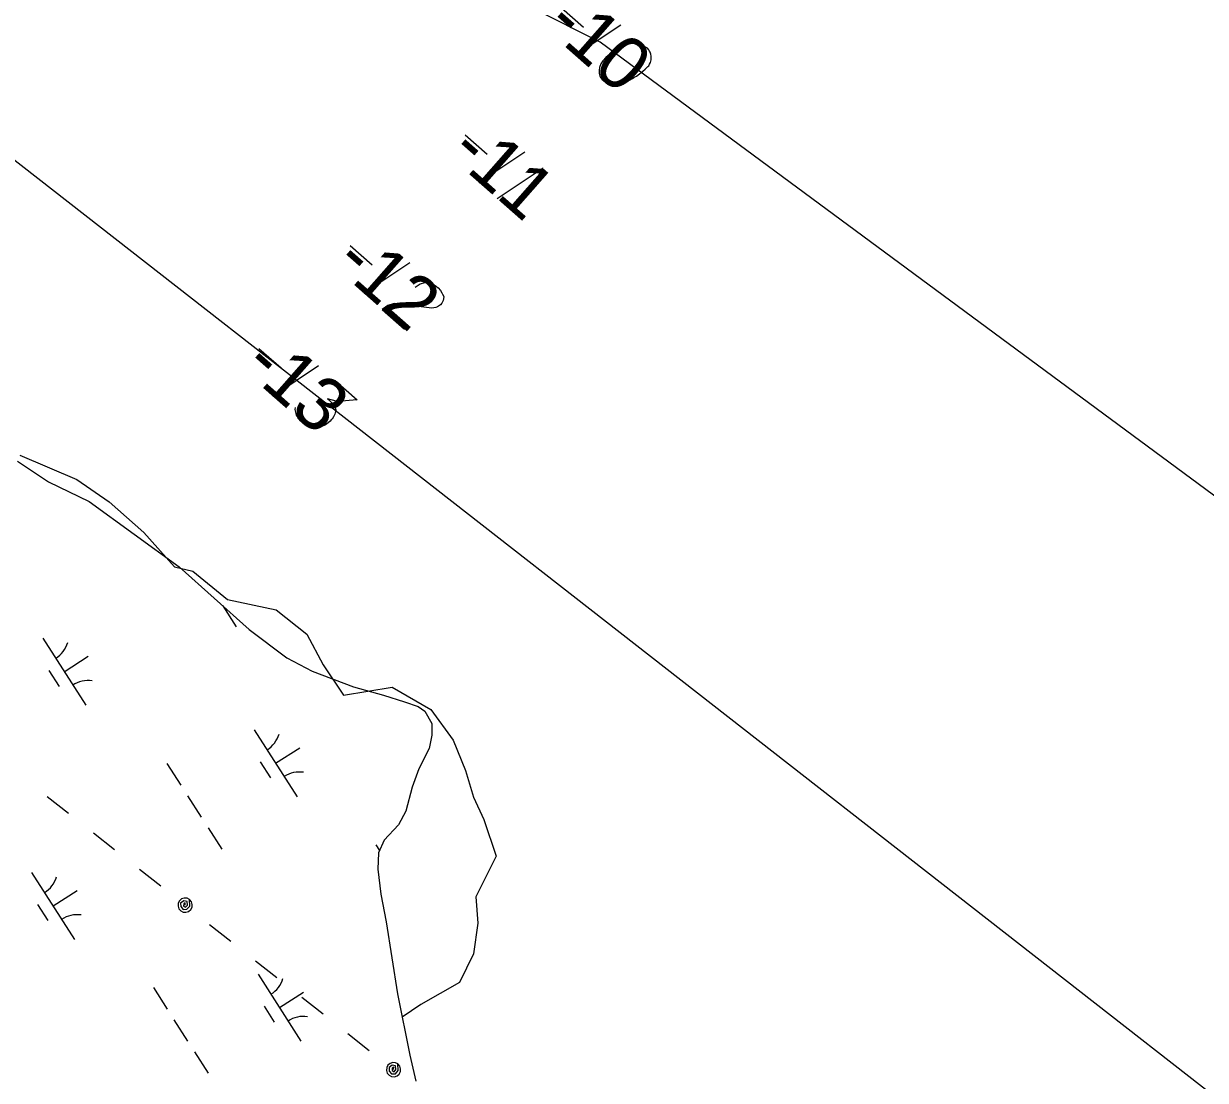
# Model space of a CAD drawing. Extents: x 3962991 to 3983549, y 181631 to 204078.
# Drawn here: x 3971610 to 3972353, y 194866 to 195531 of the extents above; entities that cross this region are included whole.
import ezdxf

# ---------------------------------------------------------------- set-up
doc = ezdxf.new("R2010")
doc.units = 0
for name, color, linetype in [('V-ANNO-MASK', 7, 'Continuous'), ('V-ANNO-MASK2', 7, 'Continuous'), ('V-RIVR-EDGE', 7, 'Continuous'), ('V-RIVR-RANG', 7, 'Continuous'), ('V-TOPO-DPTH', 7, 'Continuous'), ('V-TOPO-MINR', 7, 'Continuous'), ('V-UTIL-LINE', 7, 'Continuous'), ('V-WETL-SWMP', 7, 'Continuous')]:
    doc.layers.add(name, color=color, linetype=linetype)

msp = doc.modelspace()

# ---------------------------------------------------------------- linework, layer by layer
at = {"layer": 'V-ANNO-MASK2'}
for p, q in [((3971948.23, 195540.7), (3971962.09, 195528.5)), ((3971985.74, 195529.82), (3971956.87, 195510.6)), ((3971887.71, 195460.74), (3971901.57, 195448.55)), ((3971925.22, 195449.87), (3971896.36, 195430.65)), ((3971936.71, 195439.76), (3971907.85, 195420.54)), ((3971815.35, 195391.08), (3971829.21, 195378.89)), ((3971852.86, 195380.21), (3971824, 195360.98)), ((3971758.01, 195326.32), (3971771.87, 195314.12)), ((3971795.52, 195315.44), (3971766.66, 195296.22))]:
    msp.add_line(p, q, dxfattribs=at)
for points in [[(3972002.37, 195515.18), (3972001.98, 195515.53), (3972000.61, 195516.38), (3971999.65, 195516.88), (3971998.88, 195517.2), (3971997.54, 195517.68), (3971995.83, 195518.13), (3971994.32, 195518.41), (3971992.63, 195518.49), (3971991.34, 195518.22), (3971989.87, 195517.75), (3971988.41, 195517.28), (3971986.77, 195516.62), (3971985.68, 195516.17), (3971984.23, 195515.34), (3971981.9, 195513.88), (3971978.69, 195511.43), (3971976.2, 195509.4), (3971974.28, 195507.22), (3971973.09, 195505.47), (3971972.31, 195502.99), (3971972.04, 195501.47), (3971971.98, 195499.41), (3971972.47, 195497.58), (3971972.89, 195496.86), (3971973.9, 195495.61), (3971974.89, 195494.74), (3971976.65, 195493.54), (3971978.39, 195492.72), (3971979.9, 195492.44), (3971982.16, 195492.21), (3971983.27, 195492.29), (3971984.76, 195492.38), (3971986.06, 195492.65), (3971986.97, 195492.9), (3971988.24, 195493.54), (3971988.79, 195493.76), (3971990.06, 195494.4), (3971991.5, 195495.24), (3971992.94, 195496.08), (3971993.83, 195496.7), (3971994.55, 195497.12), (3971995.45, 195497.73), (3971997.41, 195499.17), (3971998.48, 195499.98), (3971999.55, 195500.8), (3972000.97, 195502.01), (3972002.74, 195503.62), (3972003.26, 195504.21), (3972003.76, 195505.18), (3972004.26, 195506.15), (3972004.71, 195507.86), (3972004.81, 195509.17), (3972004.74, 195510.29), (3972004.47, 195511.58), (3972004.03, 195512.67), (3972003.61, 195513.39), (3972003.19, 195514.12), (3972002.37, 195515.18)], [(3971856.27, 195364.91), (3971859.5, 195366.99), (3971863.17, 195367.97), (3971865.83, 195367.39), (3971868.13, 195366.42), (3971869.69, 195365.4), (3971870.68, 195364.53), (3971872.29, 195362.76), (3971873.13, 195361.32), (3971873.55, 195360.6), (3971874.22, 195358.96), (3971874.11, 195357.64), (3971873.81, 195356.5), (3971873.49, 195355.73), (3971872.99, 195354.77), (3971872.12, 195353.78), (3971871.05, 195352.96), (3971870.33, 195352.54), (3971869.23, 195352.1), (3971867.94, 195351.83), (3971866.83, 195351.76), (3971843.09, 195354.73), (3971839.06, 195353.35), (3971835.48, 195350.88), (3971849.54, 195338.51)], [(3971806.02, 195306.21), (3971819.88, 195294.01), (3971807.42, 195293.03), (3971801.15, 195294.68), (3971804.71, 195291.55), (3971805.33, 195290.65), (3971805.55, 195290.1), (3971805.77, 195289.56), (3971805.99, 195289.01), (3971806.26, 195287.72), (3971806.14, 195286.78), (3971806.01, 195285.84), (3971805.68, 195285.07), (3971804.86, 195283.33), (3971804.01, 195281.97), (3971803.49, 195281.38), (3971802.79, 195280.58), (3971801.55, 195279.57), (3971800.65, 195278.95), (3971799.76, 195278.33), (3971799.04, 195277.91), (3971798.49, 195277.69), (3971797.94, 195277.47), (3971797.4, 195277.25), (3971796.48, 195277), (3971795.19, 195276.73), (3971794.07, 195276.66), (3971793.33, 195276.62), (3971792.38, 195276.74), (3971791.44, 195276.87), (3971790.3, 195277.17), (3971789.73, 195277.32), (3971788, 195278.14), (3971786.63, 195278.99), (3971785.67, 195279.49), (3971784.28, 195280.71), (3971782.87, 195282.3), (3971782.45, 195283.02), (3971782.03, 195283.74), (3971781.61, 195284.47), (3971781.37, 195285.38), (3971781.12, 195286.3), (3971780.83, 195287.97), (3971780.93, 195289.28)]]:
    msp.add_lwpolyline(points, dxfattribs=at)
at = {"layer": 'V-RIVR-EDGE'}
msp.add_lwpolyline([(3971607.49, 195259.36), (3971643.35, 195244), (3971663.84, 195229.91), (3971685.61, 195210.7), (3971704.82, 195188.93), (3971716.34, 195186.37), (3971738.11, 195168.44), (3971768.85, 195162.04), (3971788.06, 195146.67), (3971798.3, 195127.46), (3971811.11, 195108.25), (3971841.84, 195113.37), (3971866.18, 195099.28), (3971880.26, 195080.07), (3971887.95, 195060.87), (3971893.07, 195044.22), (3971899.47, 195030.13), (3971907.16, 195007.08), (3971894.35, 194981.47), (3971895.63, 194964.82), (3971893.07, 194945.61), (3971884.11, 194927.68), (3971859.78, 194913.76), (3971848.05, 194905.69)], dxfattribs=at)
at = {"layer": 'V-TOPO-DPTH'}
for points in [[(3970915.42, 195982.24), (3974192.01, 193426.38), (3974197.36, 193423.2), (3974202.67, 193419.94), (3974207.91, 193416.57), (3974213.1, 193413.12), (3974218.23, 193409.59), (3974223.33, 193406.01), (3974228.38, 193402.37), (3974233.41, 193398.68), (3974258.51, 193380.02), (3974261.8, 193377.53), (3974265.08, 193375), (3974268.31, 193372.43), (3974271.51, 193369.82), (3974442.17, 193228.56)], [(3972615.17, 195044.63), (3971972.69, 195518.99), (3971804.07, 195604.01)]]:
    msp.add_lwpolyline(points, dxfattribs=at)
at = {"layer": 'V-TOPO-MINR'}
msp.add_lwpolyline([(3972615.17, 195044.63), (3971972.69, 195518.99), (3971804.07, 195604.01)], dxfattribs=at)
at = {"layer": 'V-UTIL-LINE'}
for points in [[(3971624.77, 195044.65), (3971638.12, 195034.12)], [(3971653.82, 195021.74), (3971667.17, 195011.21)], [(3971682.87, 194998.83), (3971696.22, 194988.3)], [(3971711.54, 194976.21), (3971711.63, 194977.65), (3971710.64, 194977.04), (3971710.59, 194975.67), (3971711.83, 194974.9), (3971712.95, 194976.18), (3971712.73, 194978.51), (3971710.66, 194979.01), (3971708.7, 194977.57), (3971708.85, 194975.29), (3971710.26, 194973.56), (3971712.68, 194973.61), (3971714.5, 194975.67), (3971714.33, 194979.74), (3971712.77, 194980.54), (3971711.02, 194980.68), (3971709.35, 194980.14), (3971708.01, 194979), (3971707.21, 194977.43), (3971707.08, 194975.68), (3971707.62, 194974.01), (3971708.76, 194972.68), (3971710.32, 194971.88), (3971712.07, 194971.74), (3971713.74, 194972.28), (3971715.08, 194973.42), (3971715.88, 194974.99), (3971716.01, 194976.74), (3971715.47, 194978.41), (3971714.33, 194979.74)], [(3971726.84, 194964.15), (3971740.19, 194953.62)], [(3971755.89, 194941.23), (3971769.24, 194930.71)], [(3971784.95, 194918.32), (3971798.29, 194907.79)], [(3971814, 194895.41), (3971827.35, 194884.88)], [(3971842.67, 194872.79), (3971842.76, 194874.23), (3971841.77, 194873.62), (3971841.72, 194872.25), (3971842.96, 194871.48), (3971844.07, 194872.76), (3971843.85, 194875.09), (3971841.78, 194875.6), (3971839.82, 194874.16), (3971839.98, 194871.87), (3971841.39, 194870.14), (3971843.8, 194870.2), (3971845.63, 194872.25), (3971845.46, 194876.33), (3971843.89, 194877.12), (3971842.14, 194877.26), (3971840.47, 194876.72), (3971839.14, 194875.58), (3971838.34, 194874.02), (3971838.2, 194872.27), (3971838.74, 194870.6), (3971839.88, 194869.26), (3971841.45, 194868.46), (3971843.2, 194868.32), (3971844.87, 194868.87), (3971846.2, 194870.01), (3971847, 194871.57), (3971847.14, 194873.32), (3971846.6, 194874.99), (3971845.46, 194876.33)]]:
    msp.add_lwpolyline(points, dxfattribs=at)
at = {"layer": 'V-WETL-SWMP'}
for p, q in [((3971735.2, 195164.44), (3971743.63, 195151.3)), ((3971621.98, 195144.08), (3971648.97, 195101.99)), ((3971635.47, 195123.03), (3971650.63, 195132.75)), ((3971625.74, 195123.92), (3971632.22, 195113.82)), ((3971755.01, 195086.54), (3971781.99, 195044.44)), ((3971768.5, 195065.49), (3971783.65, 195075.21)), ((3971758.77, 195066.38), (3971765.24, 195056.28)), ((3971700.1, 195065.24), (3971708.74, 195051.77)), ((3971713.05, 195045.04), (3971721.69, 195031.57)), ((3971726.01, 195024.83), (3971734.64, 195011.36)), ((3971831.57, 195014.11), (3971833.85, 195010.57)), ((3971614.97, 194996.76), (3971641.96, 194954.67)), ((3971628.47, 194975.72), (3971643.62, 194985.43)), ((3971618.73, 194976.6), (3971625.21, 194966.5)), ((3971757.42, 194932.81), (3971784.41, 194890.72)), ((3971691.54, 194924.34), (3971700.18, 194910.87)), ((3971770.92, 194911.77), (3971786.07, 194921.48)), ((3971761.18, 194912.65), (3971767.66, 194902.55)), ((3971704.5, 194904.13), (3971713.13, 194890.66)), ((3971717.45, 194883.93), (3971726.08, 194870.46))]:
    msp.add_line(p, q, dxfattribs=at)
msp.add_lwpolyline([(3971606.1, 195255.48), (3971625.59, 195242.41), (3971651.12, 195230.02), (3971707.81, 195188.97), (3971751.78, 195149.6), (3971775.56, 195131.74), (3971791.37, 195123.46), (3971817.48, 195113.49), (3971836.27, 195108.27), (3971849.62, 195104.2), (3971858.11, 195101.27), (3971862.38, 195098.3), (3971866.7, 195090.49), (3971866.79, 195083.24), (3971865.07, 195074.76), (3971858.57, 195061.99), (3971854.48, 195050.46), (3971850.42, 195035.3), (3971845.68, 195026.79), (3971836.73, 195017.01), (3971833.2, 195009.11), (3971832.71, 194998.83), (3971834.71, 194983.14), (3971837.94, 194965.65), (3971845.11, 194920.4), (3971852.81, 194881.81), (3971856.63, 194865.54)], dxfattribs=at)
for centre, start, end in [((3971620.77, 195146.41), 301.89187, 343.43553), ((3971650.58, 195099.91), 81.89186, 123.43552), ((3971753.79, 195088.87), 301.89187, 343.43553), ((3971783.61, 195042.37), 81.89186, 123.43552), ((3971613.76, 194999.1), 301.89187, 343.43553), ((3971643.57, 194952.59), 81.89186, 123.43552), ((3971756.21, 194935.15), 301.89187, 343.43553), ((3971786.02, 194888.64), 81.89186, 123.43552)]:
    msp.add_arc(centre, 17.62, start, end, dxfattribs=at)

# ---------------------------------------------------------------- texts
at = {"layer": 'V-ANNO-MASK'}
for s, p in [('-10', (3971937.07, 195528.03)), ('-11', (3971876.56, 195448.07)), ('-12', (3971804.19, 195378.41)), ('-13', (3971746.86, 195313.65))]:
    msp.add_text(s, height=33.5, rotation=318.65169, dxfattribs=at).set_placement(p)
at = {"layer": 'V-RIVR-RANG'}
for s, p in [('-10', (3971937.07, 195528.03)), ('-11', (3971876.56, 195448.07)), ('-12', (3971804.19, 195378.41)), ('-13', (3971746.86, 195313.65))]:
    msp.add_text(s, height=33.5, rotation=318.65169, dxfattribs=at).set_placement(p)

doc.saveas('drawing.dxf')
